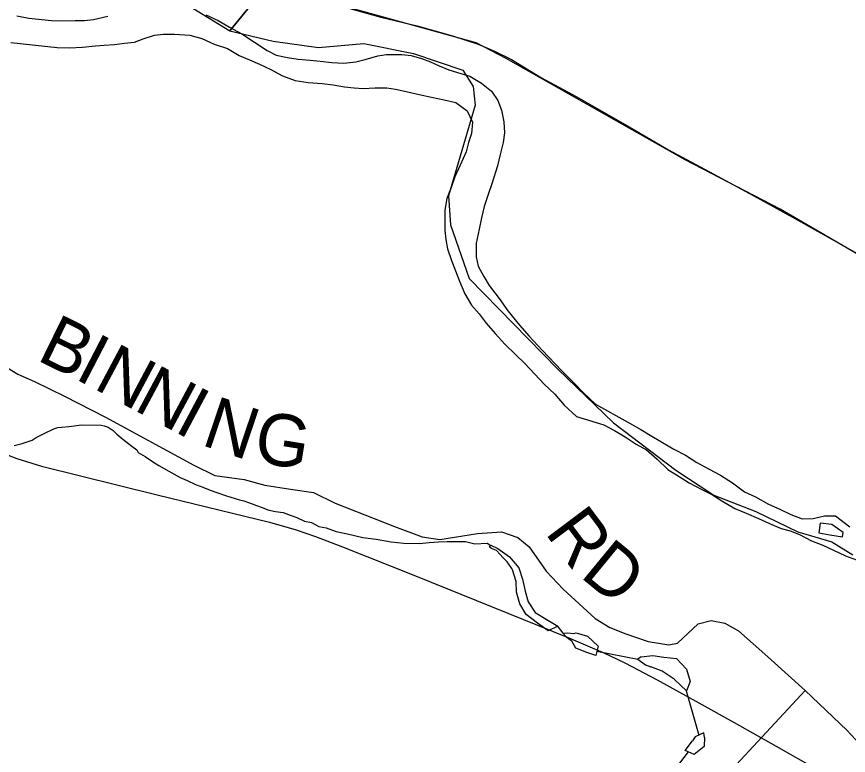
# Model space of a CAD drawing. Extents: x 0 to 34, y 0 to 22.
# Drawn here: x 8.015 to 8.4706, y 17.3394 to 17.7442 of the extents above; entities that cross this region are included whole.
import ezdxf

# ---------------------------------------------------------------- set-up
doc = ezdxf.new("R2010")
doc.units = 0
for name, color, linetype in [('GM_X_Corporation', 7, 'Continuous'), ('GM_X_Major_River', 7, 'Continuous'), ('GM_X_Minor_River', 7, 'Continuous'), ('GM_X_Rail_Line', 7, 'Continuous'), ('GM_X_Township', 7, 'Continuous'), ('GM_X_Township_Road', 7, 'Continuous'), ('GM_X_Township_Road_Text', 7, 'Continuous'), ('GM_X_US_Route', 7, 'Continuous')]:
    doc.layers.add(name, color=color, linetype=linetype)

msp = doc.modelspace()

# ---------------------------------------------------------------- linework, layer by layer
at = {"layer": 'GM_X_Corporation'}
for points in [[(8.11149, 17.74877), (8.13182, 17.73634), (8.1523, 17.76171)], [(8.1523, 17.76171), (8.13182, 17.73634), (8.15553, 17.7307), (8.18038, 17.72731), (8.20523, 17.72956), (8.23234, 17.72392), (8.25944, 17.71488), (8.26509, 17.70584), (8.26622, 17.69567), (8.25153, 17.64597), (8.25266, 17.63015), (8.26282, 17.60079), (8.31139, 17.55108), (8.34188, 17.52171), (8.37605, 17.49567), (8.39688, 17.48202), (8.41987, 17.47304), (8.44286, 17.4619), (8.46153, 17.45651), (8.47303, 17.44933)]]:
    msp.add_lwpolyline(points, dxfattribs=at)
at = {"layer": 'GM_X_Major_River'}
msp.add_line((8.46734, 17.45913), (8.46776, 17.46159), dxfattribs=at)
for points in [[(8.01501, 17.74463), (8.02161, 17.74339), (8.03409, 17.74206), (8.03958, 17.74197), (8.04697, 17.74205), (8.05208, 17.74216), (8.05701, 17.74265), (8.065, 17.74443)], [(8.1186, 17.74513), (8.12537, 17.74217), (8.13155, 17.73846), (8.1383, 17.73474), (8.14523, 17.73026), (8.15215, 17.72559), (8.15722, 17.72304), (8.16326, 17.7218), (8.16911, 17.72095), (8.17573, 17.72028), (8.18121, 17.71981), (8.18764, 17.71914), (8.19426, 17.71866), (8.20071, 17.71951), (8.20585, 17.72077), (8.21289, 17.72275), (8.21764, 17.72344), (8.22597, 17.7235), (8.23107, 17.72285), (8.23672, 17.72124), (8.24161, 17.71945), (8.2465, 17.71728), (8.25176, 17.71511), (8.25835, 17.71311), (8.26325, 17.71151), (8.26962, 17.7078), (8.27503, 17.70334), (8.27854, 17.69834), (8.28053, 17.69298), (8.28193, 17.68649), (8.2822, 17.68059), (8.28154, 17.67527), (8.27991, 17.66864), (8.27847, 17.66239), (8.27526, 17.65254), (8.27346, 17.64724), (8.27107, 17.64024), (8.26963, 17.63399), (8.26838, 17.62773), (8.26673, 17.62015), (8.26678, 17.61254), (8.26783, 17.60757), (8.27095, 17.60182), (8.27389, 17.59683), (8.27925, 17.5897), (8.28406, 17.58297), (8.29054, 17.57507), (8.29574, 17.5691), (8.3028, 17.56138)], [(8.01172, 17.73004), (8.03723, 17.72736), (8.04386, 17.72707), (8.05106, 17.72753), (8.05808, 17.72818), (8.06282, 17.72849), (8.06851, 17.72897), (8.07401, 17.72965), (8.07951, 17.73013), (8.08428, 17.73196), (8.09057, 17.73396), (8.0955, 17.73464), (8.10137, 17.73455), (8.10988, 17.73404), (8.11648, 17.73223), (8.12324, 17.72908), (8.13039, 17.72668), (8.13695, 17.72297), (8.14259, 17.7206), (8.14804, 17.71823), (8.15424, 17.71528), (8.16061, 17.71176), (8.16758, 17.70918), (8.17475, 17.70812), (8.18232, 17.70762), (8.18836, 17.70677), (8.19459, 17.70572), (8.19989, 17.70526), (8.2048, 17.7048), (8.21125, 17.70527), (8.21769, 17.70517), (8.2226, 17.70453), (8.22844, 17.70311), (8.23542, 17.70148), (8.24221, 17.70004), (8.2492, 17.6986), (8.25561, 17.69717), (8.26177, 17.69251), (8.26469, 17.68638), (8.2642, 17.68011), (8.2626, 17.67519), (8.26118, 17.67007), (8.25802, 17.66289), (8.25507, 17.65647), (8.25307, 17.6506), (8.25069, 17.64455), (8.24963, 17.6381), (8.24953, 17.63277), (8.24962, 17.62726), (8.2501, 17.62211), (8.25096, 17.61696), (8.25312, 17.61065), (8.25547, 17.60491), (8.25764, 17.59917), (8.26055, 17.59228), (8.26423, 17.58613), (8.26831, 17.58131), (8.2722, 17.57631), (8.27721, 17.57052), (8.28241, 17.56474), (8.28836, 17.55894), (8.2932, 17.5543), (8.29878, 17.54831), (8.30398, 17.54291), (8.30975, 17.5373), (8.31495, 17.53132), (8.32166, 17.52513), (8.33671, 17.5206)], [(8.3028, 17.56138), (8.31358, 17.55018), (8.32065, 17.54322), (8.32548, 17.53801), (8.332, 17.53182), (8.34984, 17.52209)], [(8.33671, 17.5206), (8.34255, 17.51746), (8.34838, 17.51394), (8.35439, 17.51004), (8.36004, 17.50691), (8.36584, 17.50168), (8.37164, 17.49607), (8.37785, 17.49217), (8.38349, 17.48884), (8.39027, 17.48512), (8.39611, 17.48217), (8.40137, 17.47885), (8.40834, 17.47474), (8.41456, 17.47217), (8.42135, 17.4692), (8.42739, 17.46644), (8.4338, 17.46368), (8.43872, 17.46245), (8.44381, 17.46047), (8.4504, 17.45694), (8.45663, 17.45455), (8.46248, 17.45179), (8.46908, 17.44883), (8.48116, 17.44445)], [(8.34984, 17.52209), (8.35699, 17.51798), (8.36207, 17.51486), (8.36884, 17.51094), (8.37505, 17.50723), (8.38146, 17.50389), (8.38766, 17.49999), (8.39444, 17.49626), (8.40065, 17.49293), (8.40723, 17.48883), (8.4138, 17.48378), (8.41983, 17.48101), (8.4268, 17.4771), (8.43302, 17.47433), (8.43905, 17.47138), (8.44528, 17.469), (8.45136, 17.46928), (8.45746, 17.4707), (8.46354, 17.47059), (8.47142, 17.46457)], [(8.46776, 17.46159), (8.46157, 17.46588), (8.45512, 17.46674), (8.45447, 17.46143)], [(8.45447, 17.46143), (8.46052, 17.46019), (8.46734, 17.45913)]]:
    msp.add_lwpolyline(points, dxfattribs=at)
at = {"layer": 'GM_X_Minor_River'}
for points in [[(8.01368, 17.50924), (8.01807, 17.51031), (8.02342, 17.51212), (8.02573, 17.5136), (8.02995, 17.5158), (8.03531, 17.51837), (8.03761, 17.51909), (8.0397, 17.51925), (8.04351, 17.51956), (8.05075, 17.52057), (8.0612, 17.52039), (8.0629, 17.51998), (8.06517, 17.51918), (8.0678, 17.51742), (8.06986, 17.51549), (8.07305, 17.51277), (8.07812, 17.50887), (8.08074, 17.50693), (8.08148, 17.50539), (8.08543, 17.50323), (8.08994, 17.50011), (8.09295, 17.49834), (8.09841, 17.49521), (8.10463, 17.49167), (8.1084, 17.49009), (8.11293, 17.48791), (8.11689, 17.48632), (8.12105, 17.48473), (8.12464, 17.48352), (8.12993, 17.48172), (8.13239, 17.48092), (8.13712, 17.4795), (8.13939, 17.47889), (8.14147, 17.47809), (8.14392, 17.47729), (8.14638, 17.4763), (8.1494, 17.47529), (8.15261, 17.47391), (8.15678, 17.47307), (8.16095, 17.47243), (8.16529, 17.47083), (8.16851, 17.46982), (8.17266, 17.46785), (8.17645, 17.46702), (8.18059, 17.46486), (8.18457, 17.46403), (8.19005, 17.46203), (8.1963, 17.46078), (8.20463, 17.45873), (8.21184, 17.45784), (8.22018, 17.45637), (8.22701, 17.45568), (8.23556, 17.45553), (8.24089, 17.456), (8.24603, 17.45648), (8.25078, 17.45659), (8.2582, 17.45665), (8.26091, 17.45669)], [(8.26091, 17.45669), (8.26603, 17.45525), (8.27269, 17.4557), (8.27467, 17.45445)], [(8.2867, 17.44101), (8.28634, 17.44178), (8.28504, 17.4437), (8.28374, 17.44543), (8.28131, 17.44776), (8.27981, 17.44949), (8.27776, 17.45162), (8.27512, 17.45281), (8.27399, 17.45359), (8.27481, 17.45463)], [(8.27481, 17.45463), (8.27854, 17.45275), (8.28493, 17.44826), (8.29015, 17.44228), (8.29213, 17.43597), (8.29354, 17.42949), (8.29515, 17.42357), (8.29904, 17.4178), (8.30507, 17.41408), (8.31147, 17.41016), (8.30609, 17.4076), (8.30027, 17.41188), (8.29408, 17.41655), (8.29057, 17.42251), (8.28877, 17.42881), (8.28869, 17.4347), (8.2867, 17.44101)], [(8.31102, 17.41044), (8.31425, 17.40632)], [(8.32134, 17.39821), (8.31912, 17.40205), (8.31743, 17.40303), (8.31612, 17.40419), (8.31425, 17.40632), (8.31673, 17.40665), (8.32015, 17.40621), (8.32148, 17.40657)], [(8.32148, 17.40657), (8.32773, 17.40475), (8.33353, 17.39932), (8.3323, 17.39421), (8.32738, 17.39582), (8.32134, 17.39821)], [(8.33285, 17.3965), (8.35528, 17.3921)], [(8.35702, 17.3934), (8.35528, 17.3921), (8.35941, 17.38899), (8.36232, 17.38802)], [(8.35702, 17.3934), (8.3635, 17.39424), (8.36957, 17.39318), (8.3764, 17.39249), (8.38201, 17.38669), (8.38398, 17.37982), (8.38199, 17.37472), (8.37525, 17.38111), (8.36867, 17.3856), (8.36232, 17.38802)], [(8.38184, 17.37486), (8.38874, 17.35053)], [(8.39182, 17.34927), (8.39148, 17.35174), (8.38937, 17.35083), (8.38669, 17.34955), (8.38532, 17.34748)], [(8.39182, 17.34927), (8.39154, 17.34433), (8.38614, 17.33986), (8.38123, 17.34204), (8.38532, 17.34748)], [(8.38283, 17.34133), (8.37807, 17.33525)]]:
    msp.add_lwpolyline(points, dxfattribs=at)
at = {"layer": 'GM_X_Rail_Line'}
for points in [[(8.9, 17.40573), (8.88948, 17.41054), (8.83055, 17.41584), (8.76781, 17.42028), (8.73521, 17.42806), (8.70826, 17.4413), (8.66079, 17.47602), (8.51311, 17.5914), (8.49659, 17.60183), (8.43318, 17.63874), (8.38128, 17.66573), (8.28312, 17.72131), (8.26664, 17.72979), (8.05496, 17.78861)], [(8.00216, 17.50699), (8.0151, 17.50209), (8.0286, 17.4979), (8.09189, 17.48223), (8.15356, 17.46713), (8.16803, 17.46293), (8.17866, 17.4593), (8.19349, 17.4537), (8.23342, 17.43779), (8.31747, 17.40391), (8.32775, 17.39944), (8.33621, 17.39573), (8.34817, 17.39007), (8.36593, 17.38084), (8.38863, 17.36825), (8.4081, 17.35741), (8.43103, 17.34454), (8.45348, 17.33161), (8.46138, 17.3265), (8.46949, 17.32049), (8.47537, 17.31531)]]:
    msp.add_lwpolyline(points, dxfattribs=at)
at = {"layer": 'GM_X_Township'}
msp.add_lwpolyline([(8.11149, 17.74877), (8.13182, 17.73634), (8.15553, 17.7307), (8.18038, 17.72731), (8.20523, 17.72956), (8.23234, 17.72392), (8.25944, 17.71488), (8.26509, 17.70584), (8.26622, 17.69567), (8.25153, 17.64597), (8.25266, 17.63015), (8.26282, 17.60079), (8.31139, 17.55108), (8.34188, 17.52171), (8.37605, 17.49567), (8.39688, 17.48202), (8.41987, 17.47304), (8.44286, 17.4619), (8.46153, 17.45651), (8.47303, 17.44933)], dxfattribs=at)
at = {"layer": 'GM_X_Township_Road'}
for points in [[(8.00995, 17.55169), (8.01555, 17.54837), (8.02467, 17.54422), (8.04127, 17.53634), (8.06366, 17.52473), (8.11196, 17.49839), (8.12348, 17.49272), (8.13967, 17.49055), (8.15102, 17.48754), (8.16505, 17.48537), (8.17757, 17.48354), (8.18942, 17.47769), (8.22197, 17.46484), (8.23717, 17.45916), (8.24685, 17.45766), (8.26738, 17.461), (8.28057, 17.46183), (8.28958, 17.45883), (8.29576, 17.45365), (8.30511, 17.4403), (8.31429, 17.43045), (8.33199, 17.41442), (8.34, 17.40941), (8.34868, 17.40608), (8.36103, 17.4019), (8.37222, 17.40007), (8.37705, 17.40093), (8.38841, 17.41142), (8.39542, 17.41325), (8.40293, 17.41192), (8.41045, 17.40758), (8.42647, 17.39339), (8.44701, 17.37502), (8.46971, 17.35332), (8.47699, 17.34551)], [(8.32204, 17.28479), (8.32251, 17.28451), (8.3247, 17.28301), (8.32782, 17.28116), (8.33129, 17.27908), (8.3336, 17.27746), (8.33602, 17.27608), (8.33856, 17.27515), (8.34168, 17.27527), (8.35243, 17.27977), (8.35966, 17.28143), (8.3643, 17.28492), (8.36683, 17.28713), (8.3682, 17.28899), (8.37215, 17.29477), (8.37566, 17.29866), (8.37953, 17.3016), (8.38325, 17.30625), (8.44701, 17.37502)]]:
    msp.add_lwpolyline(points, dxfattribs=at)
at = {"layer": 'GM_X_US_Route'}
msp.add_lwpolyline([(8.19168, 17.7503), (8.21454, 17.74399), (8.23445, 17.73915), (8.25366, 17.73368), (8.26774, 17.7292), (8.2767, 17.72536), (8.28609, 17.72067), (8.30259, 17.71071), (8.3215, 17.70047), (8.34826, 17.68508), (8.37214, 17.67131), (8.39447, 17.65922), (8.42078, 17.64499), (8.43999, 17.63435), (8.46445, 17.62067), (8.47796, 17.61299), (8.49062, 17.60588), (8.50591, 17.59653), (8.52027, 17.58599), (8.53898, 17.57091), (8.56416, 17.55128), (8.57402, 17.54348), (8.57681, 17.54151)], dxfattribs=at)

# ---------------------------------------------------------------- texts
at = {"layer": 'GM_X_Township_Road_Text'}
for s, rotation, p in [('B', 333.8539, (8.02523, 17.55635)), ('I', 332.6494, (8.04603, 17.54614)), ('N', 331.9556, (8.05631, 17.54083)), ('N', 331.8399, (8.07837, 17.52908)), ('I', 331.9646, (8.10047, 17.51725)), ('N', 341.2851, (8.11539, 17.50976)), ('G', 350.6924, (8.14401, 17.50051)), ('R', 306.8949, (8.30395, 17.46156)), ('D', 320.537, (8.32297, 17.43766))]:
    msp.add_text(s, height=0.02841, rotation=rotation, dxfattribs=at).set_placement(p)

doc.saveas('drawing.dxf')
